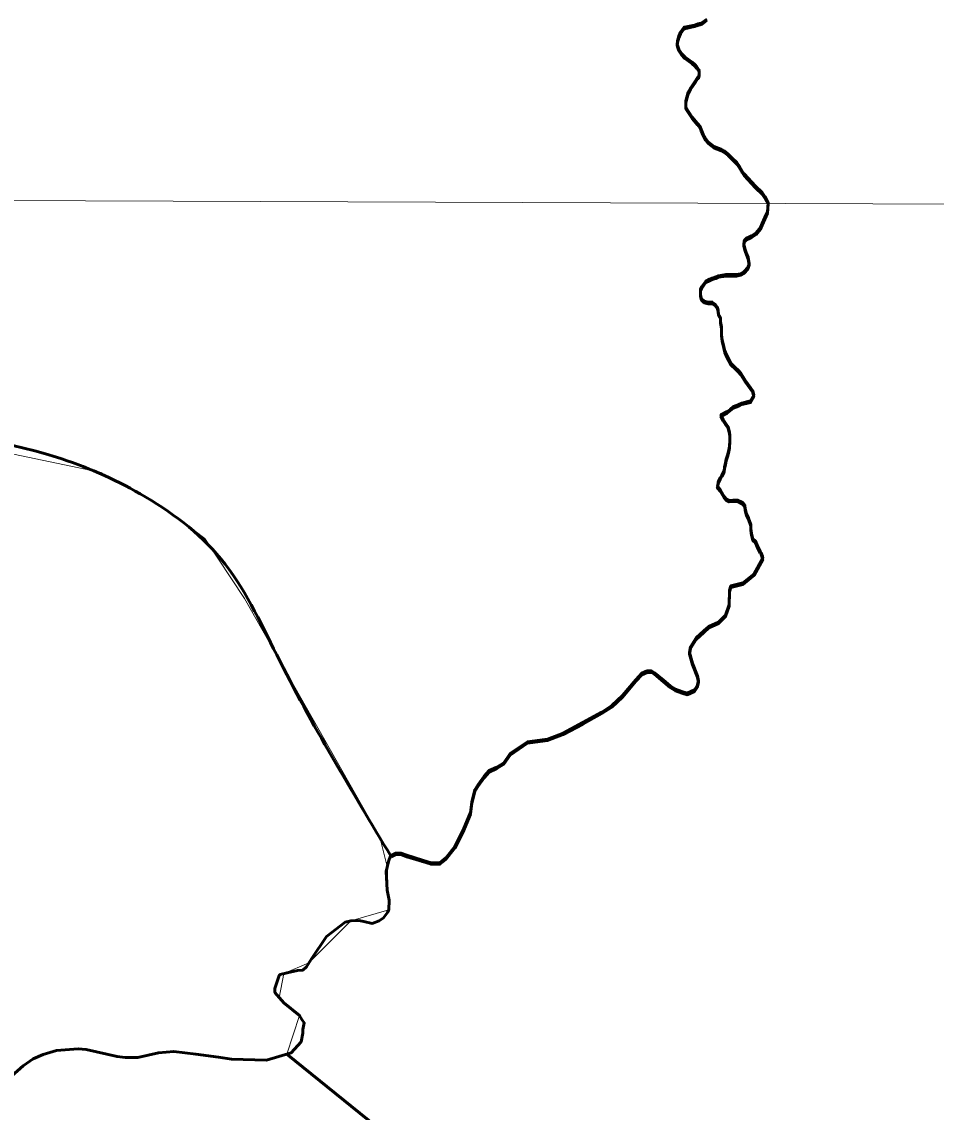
# Model space of a CAD drawing. Extents: x -1643653 to 4543381, y 1624270 to 13878484.
# Drawn here: x 814225 to 815755, y 9014664 to 9016488 of the extents above; entities that cross this region are included whole.
import ezdxf

# ---------------------------------------------------------------- set-up
doc = ezdxf.new("R2010")
doc.units = 0
doc.header["$LTSCALE"] = 200
doc.layers.add('60', color=7, linetype='Continuous', lineweight=13)

msp = doc.modelspace()

# ---------------------------------------------------------------- linework, layer by layer
at = {"layer": '60'}
msp.add_line((798190.5, 9016246.4), (834959.1, 9016114), dxfattribs=at)
at = {"layer": '60', "lineweight": 53}
msp.add_line((814842.6, 9015091.5), (814842.9, 9015090.8), dxfattribs=at)
for points in [[(815370.8, 9016492.4), (815363.3, 9016486.6), (815361.4, 9016485.7), (815355.8, 9016484.4), (815350.5, 9016482.5), (815333.5, 9016478.9), (815332.3, 9016478.3), (815327, 9016470.6), (815324.2, 9016464), (815321.7, 9016456), (815321.5, 9016450.7), (815321.8, 9016448.8), (815324.1, 9016442.1), (815328.3, 9016435.1), (815334.1, 9016429.3), (815346.2, 9016420.2), (815350.8, 9016416.3), (815354.3, 9016412.6), (815357.6, 9016407.8), (815358.1, 9016406.3), (815358.1, 9016399.9)], [(815370.8, 9016492.4), (815363.3, 9016486.6), (815361.4, 9016485.7), (815355.8, 9016484.4), (815350.5, 9016482.5), (815333.5, 9016478.9), (815332.3, 9016478.3), (815327, 9016470.6), (815324.2, 9016464), (815321.7, 9016456), (815321.5, 9016450.7), (815321.8, 9016448.8), (815324.1, 9016442.1), (815328.3, 9016435.1), (815334.1, 9016429.3), (815346.2, 9016420.2), (815350.8, 9016416.3), (815354.3, 9016412.6), (815357.6, 9016407.8), (815358.1, 9016406.3), (815358.1, 9016399.9)], [(815358.1, 9016397.3), (815358.1, 9016403.7), (815357.6, 9016405.2), (815354.3, 9016409.9), (815350.8, 9016413.7), (815346.2, 9016417.6), (815334.1, 9016426.7), (815328.3, 9016432.5), (815324.1, 9016439.5), (815321.8, 9016446.2), (815321.5, 9016448.1), (815321.7, 9016453.4), (815324.2, 9016461.3), (815327, 9016468), (815332.3, 9016475.7), (815333.5, 9016476.3), (815350.5, 9016479.9), (815355.8, 9016481.8), (815361.4, 9016483.1), (815363.3, 9016484), (815370.8, 9016489.8)], [(815358.1, 9016399.9), (815356.7, 9016395.9), (815355.2, 9016394.8), (815351.3, 9016388.3), (815343.4, 9016377.1), (815339.6, 9016370.1), (815335.6, 9016355.7), (815335.6, 9016346.2), (815336.3, 9016344), (815346.2, 9016328.5), (815355.3, 9016318), (815359.5, 9016312.5), (815361.7, 9016308.2), (815364.6, 9016300), (815369, 9016291.9), (815373.4, 9016287), (815383.2, 9016279.2), (815394.9, 9016274.8), (815400, 9016271.8), (815406.7, 9016266.7), (815412.6, 9016260.5), (815421.1, 9016252.4), (815425.2, 9016247.1), (815430, 9016238.2), (815433.2, 9016233.5), (815452.2, 9016212.9), (815463.5, 9016202.2), (815468, 9016195.4), (815473.7, 9016185.3), (815472.5, 9016170.1)], [(815358.1, 9016399.9), (815356.7, 9016395.9), (815355.2, 9016394.8), (815351.3, 9016388.3), (815343.4, 9016377.1), (815339.6, 9016370.1), (815335.6, 9016355.7), (815335.6, 9016346.2), (815336.3, 9016344), (815346.2, 9016328.5), (815355.3, 9016318), (815359.5, 9016312.5), (815361.7, 9016308.2), (815364.6, 9016300), (815369, 9016291.9), (815373.4, 9016287), (815383.2, 9016279.2), (815394.9, 9016274.8), (815400, 9016271.8), (815406.7, 9016266.7), (815412.6, 9016260.5), (815421.1, 9016252.4), (815425.2, 9016247.1), (815430, 9016238.2), (815433.2, 9016233.5), (815452.2, 9016212.9), (815463.5, 9016202.2), (815468, 9016195.4), (815473.7, 9016185.3), (815472.5, 9016170.1)], [(815472.5, 9016167.5), (815473.7, 9016182.7), (815468, 9016192.8), (815463.5, 9016199.6), (815452.2, 9016210.2), (815433.2, 9016230.8), (815430, 9016235.6), (815425.2, 9016244.4), (815421.1, 9016249.8), (815412.6, 9016257.9), (815406.7, 9016264.1), (815400, 9016269.2), (815394.9, 9016272.2), (815383.2, 9016276.6), (815373.4, 9016284.4), (815369, 9016289.3), (815364.6, 9016297.4), (815361.7, 9016305.6), (815359.5, 9016309.8), (815355.3, 9016315.3), (815346.2, 9016325.9), (815336.3, 9016341.4), (815335.6, 9016343.6), (815335.6, 9016353.1), (815339.6, 9016367.5), (815343.4, 9016374.4), (815351.3, 9016385.7), (815355.2, 9016392.2), (815356.7, 9016393.3), (815358.1, 9016397.3)], [(815472.5, 9016170.1), (815467.9, 9016160.4), (815463.7, 9016150.3), (815460.6, 9016143.7), (815453.5, 9016134.6), (815445.8, 9016129.9), (815442.2, 9016128), (815437.1, 9016126), (815433.6, 9016121.8), (815433, 9016115.3), (815435, 9016106.7), (815437.5, 9016100.5), (815440, 9016093.4), (815441.9, 9016083.2), (815439.3, 9016076.6), (815433.2, 9016070), (815427.1, 9016066.5), (815420.4, 9016065), (815415.3, 9016065), (815409.8, 9016065.1), (815402.6, 9016065.1), (815390.4, 9016063.1), (815385.8, 9016061.1), (815379.7, 9016059.1), (815375.1, 9016057.1), (815369, 9016054.1), (815362.3, 9016045), (815360.2, 9016040.4), (815360.2, 9016031.2), (815362.2, 9016024.6), (815366.7, 9016020.5), (815373.3, 9016018.9), (815379.9, 9016018.9), (815385, 9016015.3), (815389, 9016010.2), (815390, 9016005.1), (815390.5, 9015999), (815393.5, 9015993.3), (815393.9, 9015986.2), (815395.4, 9015977.6), (815395.4, 9015972), (815395.3, 9015964.8), (815396.3, 9015955.7), (815399.2, 9015944.4), (815401.2, 9015937.3), (815403.7, 9015930.7), (815407.8, 9015923.5), (815411.3, 9015916.8), (815418.8, 9015909.2), (815423.4, 9015905.1), (815427.9, 9015900), (815431.5, 9015893.8), (815435, 9015888.2), (815439.5, 9015882.1), (815444, 9015875.9), (815448.1, 9015870.3), (815449.5, 9015863.1), (815449.5, 9015863.1)], [(815472.5, 9016170.1), (815467.9, 9016160.4), (815463.7, 9016150.3), (815460.6, 9016143.7), (815453.5, 9016134.6), (815445.8, 9016129.9), (815442.2, 9016128), (815437.1, 9016126), (815433.6, 9016121.8), (815433, 9016115.3), (815435, 9016106.7), (815437.5, 9016100.5), (815440, 9016093.4), (815441.9, 9016083.2), (815439.3, 9016076.6), (815433.2, 9016070), (815427.1, 9016066.5), (815420.4, 9016065), (815415.3, 9016065), (815409.8, 9016065.1), (815402.6, 9016065.1), (815390.4, 9016063.1), (815385.8, 9016061.1), (815379.7, 9016059.1), (815375.1, 9016057.1), (815369, 9016054.1), (815362.3, 9016045), (815360.2, 9016040.4), (815360.2, 9016031.2), (815362.2, 9016024.6), (815366.7, 9016020.5), (815373.3, 9016018.9), (815379.9, 9016018.9), (815385, 9016015.3), (815389, 9016010.2), (815390, 9016005.1), (815390.5, 9015999), (815393.5, 9015993.3), (815393.9, 9015986.2), (815395.4, 9015977.6), (815395.4, 9015972), (815395.3, 9015964.8), (815396.3, 9015955.7), (815399.2, 9015944.4), (815401.2, 9015937.3), (815403.7, 9015930.7), (815407.8, 9015923.5), (815411.3, 9015916.8), (815418.8, 9015909.2), (815423.4, 9015905.1), (815427.9, 9015900), (815431.5, 9015893.8), (815435, 9015888.2), (815439.5, 9015882.1), (815444, 9015875.9), (815448.1, 9015870.3), (815449.5, 9015863.1), (815449.5, 9015863.1)], [(815449.5, 9015860.5), (815449.5, 9015860.5), (815448.1, 9015867.7), (815444, 9015873.3), (815439.5, 9015879.4), (815435, 9015885.6), (815431.5, 9015891.2), (815427.9, 9015897.3), (815423.4, 9015902.5), (815418.8, 9015906.6), (815411.3, 9015914.2), (815407.8, 9015920.9), (815403.7, 9015928), (815401.2, 9015934.7), (815399.2, 9015941.8), (815396.3, 9015953), (815395.3, 9015962.2), (815395.4, 9015969.3), (815395.4, 9015974.9), (815393.9, 9015983.6), (815393.5, 9015990.7), (815390.5, 9015996.3), (815390, 9016002.5), (815389, 9016007.6), (815385, 9016012.7), (815379.9, 9016016.3), (815373.3, 9016016.3), (815366.7, 9016017.9), (815362.2, 9016022), (815360.2, 9016028.6), (815360.2, 9016037.8), (815362.3, 9016042.4), (815369, 9016051.5), (815375.1, 9016054.5), (815379.7, 9016056.5), (815385.8, 9016058.5), (815390.4, 9016060.5), (815402.6, 9016062.5), (815409.8, 9016062.4), (815415.3, 9016062.4), (815420.4, 9016062.4), (815427.1, 9016063.9), (815433.2, 9016067.4), (815439.3, 9016074), (815441.9, 9016080.6), (815440, 9016090.8), (815437.5, 9016097.9), (815435, 9016104), (815433, 9016112.7), (815433.6, 9016119.2), (815437.1, 9016123.4), (815442.2, 9016125.4), (815445.8, 9016127.3), (815453.5, 9016131.9), (815460.6, 9016141.1), (815463.7, 9016147.7), (815467.9, 9016157.8), (815472.5, 9016167.5)], [(815449.5, 9015863.1), (815444, 9015853.6), (815437.4, 9015852.1), (815429.7, 9015850.1), (815424.6, 9015847.6), (815415.4, 9015844.1), (815409.8, 9015839.5), (815404.7, 9015836), (815394.4, 9015830.5), (815394.4, 9015830.5), (815394.4, 9015830.4)], [(815449.5, 9015863.1), (815444, 9015853.6), (815437.4, 9015852.1), (815429.7, 9015850.1), (815424.6, 9015847.6), (815415.4, 9015844.1), (815409.8, 9015839.5), (815404.7, 9015836), (815394.4, 9015830.5), (815394.4, 9015830.5), (815394.4, 9015830.4)], [(815394.4, 9015827.8), (815394.4, 9015827.8), (815404.7, 9015833.4), (815409.8, 9015836.9), (815415.4, 9015841.5), (815424.6, 9015845), (815429.7, 9015847.5), (815437.4, 9015849.5), (815444, 9015851), (815449.5, 9015860.5)], [(815394.4, 9015830.4), (815398.4, 9015822.8), (815402.9, 9015815.6), (815406.4, 9015810.5), (815408.9, 9015801.3), (815409.4, 9015796.2), (815409.3, 9015788.6), (815408.7, 9015777.4), (815407.2, 9015768.8), (815405.6, 9015762.7), (815403.5, 9015756), (815401.9, 9015749.9), (815400.4, 9015742.8), (815399.8, 9015737.2), (815396.2, 9015729.6), (815393.1, 9015725), (815390, 9015718.4), (815389.5, 9015712.8), (815388.5, 9015711.8), (815388.4, 9015711)], [(815394.4, 9015830.4), (815398.4, 9015822.8), (815402.9, 9015815.6), (815406.4, 9015810.5), (815408.9, 9015801.3), (815409.4, 9015796.2), (815409.3, 9015788.6), (815408.7, 9015777.4), (815407.2, 9015768.8), (815405.6, 9015762.7), (815403.5, 9015756), (815401.9, 9015749.9), (815400.4, 9015742.8), (815399.8, 9015737.2), (815396.2, 9015729.6), (815393.1, 9015725), (815390, 9015718.4), (815389.5, 9015712.8), (815388.5, 9015711.8), (815388.4, 9015711)], [(815388.5, 9015709.2), (815389.5, 9015710.2), (815390, 9015715.8), (815393.1, 9015722.4), (815396.2, 9015727), (815399.8, 9015734.6), (815400.4, 9015740.2), (815401.9, 9015747.3), (815403.5, 9015753.4), (815405.6, 9015760), (815407.2, 9015766.1), (815408.7, 9015774.8), (815409.3, 9015786), (815409.4, 9015793.6), (815408.9, 9015798.7), (815406.4, 9015807.9), (815402.9, 9015813), (815398.4, 9015820.2), (815394.4, 9015827.8), (815394.4, 9015827.8)], [(815388.4, 9015711), (815390, 9015709.4), (815393, 9015705.3), (815396, 9015700.7), (815400, 9015694), (815403.6, 9015689.4), (815408.1, 9015687.3), (815414.7, 9015687.8), (815422.4, 9015687.8), (815430.5, 9015683.7), (815434.5, 9015679), (815435, 9015672.9), (815437.5, 9015664.8), (815440.5, 9015657.6), (815444.5, 9015646.9), (815444.4, 9015639.8), (815445.9, 9015631.6), (815447.8, 9015622.9), (815452.4, 9015618.8), (815455.4, 9015612.2), (815460.4, 9015601.6), (815460.4, 9015601.6), (815460.4, 9015601.6)], [(815388.4, 9015711), (815390, 9015709.4), (815393, 9015705.3), (815396, 9015700.7), (815400, 9015694), (815403.6, 9015689.4), (815408.1, 9015687.3), (815414.7, 9015687.8), (815422.4, 9015687.8), (815430.5, 9015683.7), (815434.5, 9015679), (815435, 9015672.9), (815437.5, 9015664.8), (815440.5, 9015657.6), (815444.5, 9015646.9), (815444.4, 9015639.8), (815445.9, 9015631.6), (815447.8, 9015622.9), (815452.4, 9015618.8), (815455.4, 9015612.2), (815460.4, 9015601.6), (815461.8, 9015600.5)], [(815460.4, 9015599), (815455.4, 9015609.6), (815452.4, 9015616.2), (815447.8, 9015620.3), (815445.9, 9015629), (815444.4, 9015637.2), (815444.5, 9015644.3), (815440.5, 9015655), (815437.5, 9015662.2), (815435, 9015670.3), (815434.5, 9015676.4), (815430.5, 9015681), (815422.4, 9015685.2), (815414.7, 9015685.2), (815408.1, 9015684.7), (815403.6, 9015686.8), (815400, 9015691.4), (815396, 9015698.1), (815393, 9015702.7), (815390, 9015706.7), (815388.4, 9015708.4), (815388.5, 9015709.2)], [(815460.4, 9015601.6), (815461.9, 9015599.3), (815464.2, 9015594.2), (815464.6, 9015590.7), (815450.3, 9015564.5), (815431.4, 9015549.5), (815411, 9015544.3), (815408.8, 9015537), (815408.1, 9015512.9), (815402.2, 9015495.4), (815390.6, 9015483.7), (815374.5, 9015476.4), (815365.8, 9015469.1), (815353.3, 9015457.4), (815343.8, 9015442.1), (815341.7, 9015432.6), (815346.8, 9015415), (815355.5, 9015393.8), (815357, 9015385.1), (815354.8, 9015377), (815350.4, 9015370.5), (815338, 9015364.6), (815329.2, 9015367.5), (815318.3, 9015371.2), (815309.6, 9015377), (815298.6, 9015386.5), (815283.3, 9015398.9), (815278.2, 9015401.9), (815270.9, 9015401.9), (815262.1, 9015398.2), (815251.9, 9015387.2), (815230, 9015361), (815211.7, 9015344.1), (815195, 9015333.2), (815163.6, 9015315.7), (815130.7, 9015298.1), (815104.5, 9015287.9)], [(815461.8, 9015600.5), (815461.9, 9015599.3), (815464.2, 9015594.2), (815464.6, 9015590.7)], [(815104.5, 9015285.3), (815130.7, 9015295.5), (815163.6, 9015313), (815195, 9015330.6), (815211.7, 9015341.5), (815230, 9015358.3), (815251.9, 9015384.6), (815262.1, 9015395.6), (815270.9, 9015399.2), (815278.2, 9015399.2), (815283.3, 9015396.3), (815298.6, 9015383.9), (815309.6, 9015374.4), (815318.3, 9015368.6), (815329.2, 9015364.9), (815338, 9015362), (815350.4, 9015367.8), (815354.8, 9015374.4), (815357, 9015382.4), (815355.5, 9015391.2), (815346.8, 9015412.4), (815341.7, 9015429.9), (815343.8, 9015439.4), (815353.3, 9015454.8), (815365.8, 9015466.5), (815374.5, 9015473.8), (815390.6, 9015481.1), (815402.2, 9015492.8), (815408.1, 9015510.3), (815408.8, 9015534.4), (815411, 9015541.7), (815431.4, 9015546.8), (815450.3, 9015561.9), (815464.6, 9015588.1), (815461.9, 9015596.7), (815461.8, 9015597.8), (815460.4, 9015599)], [(815464.6, 9015590.7), (815450.3, 9015564.5), (815431.4, 9015549.5), (815411, 9015544.3), (815408.8, 9015537), (815408.1, 9015512.9), (815402.2, 9015495.4), (815390.6, 9015483.7), (815374.5, 9015476.4), (815365.8, 9015469.1), (815353.3, 9015457.4), (815343.8, 9015442.1), (815341.7, 9015432.6), (815346.8, 9015415), (815355.5, 9015393.8), (815357, 9015385.1), (815354.8, 9015377), (815350.4, 9015370.5), (815338, 9015364.6), (815329.2, 9015367.5), (815318.3, 9015371.2), (815309.6, 9015377), (815298.6, 9015386.5), (815283.3, 9015398.9), (815278.2, 9015401.9), (815270.9, 9015401.9), (815262.1, 9015398.2), (815251.9, 9015387.2), (815230, 9015361), (815211.7, 9015344.1), (815195, 9015333.2), (815163.6, 9015315.7), (815130.7, 9015298.1), (815104.5, 9015287.9)], [(815104.5, 9015287.9), (815070.9, 9015283.5), (815041.7, 9015263.8), (815031.5, 9015248.4), (815019.8, 9015241.1), (815006.7, 9015235.3), (814998.6, 9015225.8), (814988.4, 9015211.9), (814982.6, 9015203.1), (814977.5, 9015182.7), (814975.3, 9015165.1), (814964.3, 9015138.1), (814955.6, 9015119.8), (814949, 9015108.2), (814934.4, 9015089.2), (814924.2, 9015081.1), (814909.6, 9015081.1), (814895, 9015085.5), (814868.7, 9015093.5), (814859.2, 9015097.2), (814850.5, 9015097.2), (814841.7, 9015092.8), (814838.1, 9015083.3), (814834.4, 9015066.5), (814835.9, 9015035.1), (814839.5, 9015018.3), (814838.8, 9015002.2), (814836.6, 9014997.8), (814830, 9014989.1), (814822.7, 9014983.9), (814811.1, 9014979.6), (814797.2, 9014982.5), (814788.4, 9014984.7), (814775.3, 9014983.9), (814765.8, 9014981.7), (814734.4, 9014957.6), (814709.6, 9014920.4), (814700.8, 9014907.2), (814695, 9014901.4), (814686.2, 9014900.6), (814668.7, 9014897), (814657.1, 9014894.1), (814655.6, 9014892.6), (814651.2, 9014880.9), (814648.3, 9014870.7), (814648.3, 9014864.1), (814662.9, 9014846.6), (814689.2, 9014825.4), (814693.5, 9014818.8), (814697.2, 9014813), (814695, 9014802), (814695, 9014796.2), (814692.1, 9014781.6), (814681.1, 9014769.1), (814675.3, 9014763.3), (814634.4, 9014750.9), (814575.3, 9014752.3), (814554.1, 9014756), (814516.1, 9014760.7), (814479, 9014765.5), (814453.4, 9014763.3), (814419.1, 9014755.2), (814397.9, 9014755.2), (814384.1, 9014756.7), (814332.3, 9014768.4)], [(815104.5, 9015287.9), (815070.9, 9015283.5), (815041.7, 9015263.8), (815031.5, 9015248.4), (815019.8, 9015241.1), (815006.7, 9015235.3), (814998.6, 9015225.8), (814988.4, 9015211.9), (814982.6, 9015203.1), (814977.5, 9015182.7), (814975.3, 9015165.1), (814964.3, 9015138.1), (814955.6, 9015119.8), (814949, 9015108.2), (814934.4, 9015089.2), (814924.2, 9015081.1), (814909.6, 9015081.1), (814895, 9015085.5), (814868.7, 9015093.5), (814859.2, 9015097.2), (814850.5, 9015097.2), (814841.7, 9015092.8), (814838.1, 9015083.3), (814834.4, 9015066.5), (814835.9, 9015035.1), (814839.5, 9015018.3), (814838.8, 9015002.2), (814836.6, 9014997.8)], [(814842.9, 9015090.8), (814850.5, 9015094.6), (814859.2, 9015094.6), (814868.7, 9015090.9), (814895, 9015082.9), (814909.6, 9015078.5), (814924.2, 9015078.5), (814934.4, 9015086.5), (814949, 9015105.5), (814955.6, 9015117.2), (814964.3, 9015135.5), (814975.3, 9015162.5), (814977.5, 9015180.1), (814982.6, 9015200.5), (814988.4, 9015209.3), (814998.6, 9015223.2), (815006.7, 9015232.7), (815019.8, 9015238.5), (815031.5, 9015245.8), (815041.7, 9015261.2), (815070.9, 9015280.9), (815104.5, 9015285.3)], [(814836.6, 9014997.8), (814830, 9014989.1), (814822.7, 9014983.9), (814811.1, 9014979.6), (814797.2, 9014982.5), (814788.4, 9014984.7), (814775.3, 9014983.9), (814765.8, 9014981.7), (814734.4, 9014957.6), (814709.6, 9014920.4), (814700.8, 9014907.2), (814695, 9014901.4), (814686.2, 9014900.6), (814668.7, 9014897), (814657.1, 9014894.1), (814655.6, 9014892.6)], [(814655.6, 9014892.6), (814651.2, 9014880.9), (814648.3, 9014870.7), (814648.3, 9014864.1), (814662.9, 9014846.6), (814689.2, 9014825.4), (814693.5, 9014818.8), (814697.2, 9014813), (814695, 9014802), (814695, 9014796.2), (814692.1, 9014781.6), (814681.1, 9014769.1), (814675.3, 9014763.3), (814668.2, 9014761.1), (815470.5, 9014112.5), (815597.5, 9013972.6)], [(814332.3, 9014768.4), (814319.1, 9014769.9), (814282.6, 9014766.9), (814260.7, 9014760.4), (814243.9, 9014753.1), (814227.2, 9014741.4), (814208.2, 9014724.6)]]:
    msp.add_lwpolyline(points, dxfattribs=at)
at = {"layer": '60'}
msp.add_lwpolyline([(815470.5, 9014112.5), (814668.2, 9014761.1), (814689.2, 9014825.4), (814655.6, 9014855.3), (814662.9, 9014895.5), (814705.2, 9014913.8), (814775.3, 9014983.9), (814838.8, 9015002.2), (814838.8, 9015002.2), (814836.2, 9015074.9), (814824, 9015124.1), (814597.2, 9015523), (814531.1, 9015623.4), (814466.1, 9015672.8), (814357.6, 9015733.9), (813989, 9015810.8)], dxfattribs=at)
msp.add_lwpolyline([(815470.5, 9014112.5), (814668.2, 9014761.1), (814689.2, 9014825.4), (814655.6, 9014855.3), (814662.9, 9014895.5), (814705.2, 9014913.8), (814775.3, 9014983.9), (814838.8, 9015002.2), (814838.8, 9015002.2), (814836.2, 9015074.9), (814824, 9015124.1), (814597.2, 9015523), (814531.1, 9015623.4), (814466.1, 9015672.8), (814357.6, 9015733.9), (813989, 9015810.8)], dxfattribs=at)
at = {"layer": '60', "lineweight": 25}
msp.add_spline([(814781, 9009175.5), (814787.2, 9009173.4), (814796.9, 9009173.4), (814799.4, 9009172.4), (814805.1, 9009174.5), (814805.6, 9009176.5), (814811.7, 9009179.5), (814811.7, 9009179.5), (814801.5, 9009181), (814790.7, 9009181.5), (814784.1, 9009183.1), (814777.4, 9009185.1), (814778.4, 9009175.5)], degree=3, dxfattribs=at)
at = {"layer": '60', "lineweight": 53}
msp.add_spline([(813983.7, 9015811.7), (814282.5, 9015759.6), (814423, 9015698.1), (814557.7, 9015589.7), (814651.3, 9015428.6), (814842.6, 9015091.5)], degree=3, dxfattribs=at)

doc.saveas('drawing.dxf')
